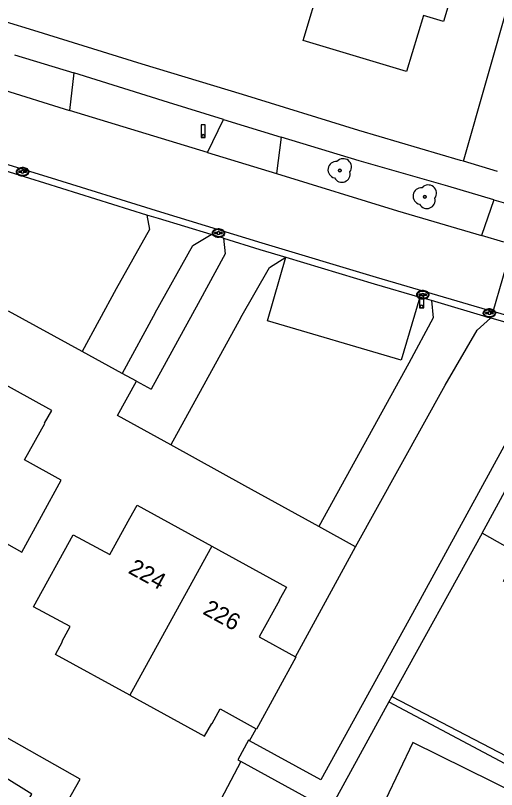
# Model space of a CAD drawing. Extents: x 194485 to 197793, y 468269 to 470822.
# Drawn here: x 197668.3 to 197703, y 468369 to 468424.8 of the extents above; entities that cross this region are included whole.
import ezdxf

# ---------------------------------------------------------------- set-up
doc = ezdxf.new("R2010")
doc.units = 0
for name, color, linetype in [('BGT grensvlak begroeid terreindeel LR', 7, 'Continuous'), ('BGT grensvlak onbegroeid terreindeel', 7, 'Continuous'), ('BGT grensvlak pand op maaiveld', 7, 'Continuous'), ('BGT grensvlak pand op maaiveld LR', 7, 'Continuous'), ('BGT grensvlak vegetatieobject', 7, 'Continuous'), ('BGT grensvlak wegdeel', 7, 'Continuous'), ('BGT puntobject paal lichtmast', 7, 'Continuous'), ('BGT puntobject put kolk', 7, 'Continuous'), ('BGT puntobject vegetatieobject boom', 7, 'Continuous'), ('BGT tekst huisnummerreeks', 7, 'Continuous')]:
    doc.layers.add(name, color=color, linetype=linetype)

msp = doc.modelspace()

# ---------------------------------------------------------------- linework, layer by layer
at = {"layer": 'BGT grensvlak begroeid terreindeel LR'}
msp.add_lwpolyline([(197704.683, 468368.558), (197697.003, 468372.365), (197695.008, 468368.235), (197691.847, 468363.378), (197685.706, 468366.673), (197683.533, 468362.679), (197679.782, 468355.818), (197672.718, 468359.208), (197666.091, 468363.037), (197669.489, 468368.636), (197665.573, 468371.064), (197660.484, 468373.863), (197661.272, 468375.96), (197657.557, 468377.971), (197656.547, 468376.966), (197649.332, 468380.761), (197643.048, 468384.344), (197643.597, 468385.489), (197636.425, 468389.313), (197623.794, 468396.375)], dxfattribs=at)
at = {"layer": 'BGT grensvlak onbegroeid terreindeel'}
for p, q in [((197700.649, 468414.278), (197710.201, 468447.8)), ((197673.121, 468400.565), (197667.826, 468403.461)), ((197677.042, 468398.421), (197676.016, 468398.982)), ((197684.864, 468390.877), (197679.517, 468393.825)), ((197690.22, 468387.932), (197684.864, 468390.877)), ((197688.518, 468378.537), (197692.861, 468386.481)), ((197685.212, 468372.476), (197685.686, 468373.346))]:
    msp.add_line(p, q, dxfattribs=at)
msp.add_lwpolyline([(197684.581, 468370.997), (197678.041, 468358.554), (197669.348, 468363.289), (197672.986, 468369.725), (197663.99, 468374.785), (197665.226, 468376.979)], dxfattribs=at)
at = {"layer": 'BGT grensvlak pand op maaiveld'}
for points in [[(197701.644, 468432.451), (197699.216, 468424.352), (197697.771, 468424.787), (197696.543, 468420.751), (197689.087, 468422.997), (197690.357, 468427.251)], [(197659.608, 468388.547), (197665.032, 468385.57), (197665.552, 468386.503), (197665.569, 468386.494), (197666.154, 468387.543), (197668.773, 468386.092), (197671.607, 468391.271), (197668.965, 468392.738), (197670.434, 468395.369), (197670.415, 468395.38), (197670.936, 468396.312), (197665.534, 468399.289)], [(197702.002, 468387.451), (197704.819, 468392.633), (197704.84, 468392.621)], [(197676.573, 468375.766), (197671.205, 468378.716), (197671.71, 468379.648), (197671.689, 468379.659), (197672.266, 468380.725), (197669.629, 468382.142), (197672.482, 468387.345), (197675.119, 468385.928), (197676.559, 468388.551), (197676.58, 468388.539), (197677.095, 468389.474), (197682.477, 468386.525)], [(197708.939, 468381.044), (197703.539, 468384.001), (197704.049, 468384.95), (197704.032, 468384.959), (197704.589, 468385.994), (197702.002, 468387.451)], [(197682.477, 468386.525), (197687.865, 468383.572), (197687.35, 468382.637), (197687.371, 468382.625), (197685.91, 468379.971), (197688.518, 468378.537)], [(197688.518, 468378.537), (197688.538, 468378.526), (197685.711, 468373.332), (197685.686, 468373.346)], [(197676.573, 468375.766), (197681.959, 468372.806), (197682.485, 468373.737), (197682.5, 468373.728), (197683.094, 468374.78), (197685.686, 468373.346)]]:
    msp.add_lwpolyline(points, dxfattribs=at)
at = {"layer": 'BGT grensvlak pand op maaiveld LR'}
msp.add_line((197682.477, 468386.525), (197676.573, 468375.766), dxfattribs=at)
at = {"layer": 'BGT grensvlak vegetatieobject'}
for points in [[(197695.468, 468375.675), (197703.739, 468371.382), (197705.567, 468374.777), (197714.678, 468369.879), (197714.491, 468369.519)], [(197695.258, 468375.292), (197703.996, 468370.648), (197705.927, 468374.061), (197714.491, 468369.519)]]:
    msp.add_lwpolyline(points, dxfattribs=at)
at = {"layer": 'BGT grensvlak wegdeel'}
for p, q in [((197668.244, 468421.947), (197672.536, 468420.658)), ((197672.536, 468420.658), (197672.22, 468417.953)), ((197667.118, 468419.527), (197672.22, 468417.953)), ((197682.168, 468414.911), (197672.22, 468417.953)), ((197682.168, 468414.911), (197683.339, 468417.298)), ((197683.339, 468417.298), (197687.481, 468416.014)), ((197687.481, 468416.014), (197687.16, 468413.395)), ((197682.168, 468414.911), (197687.16, 468413.395)), ((197703.103, 468413.552), (197700.649, 468414.278)), ((197702.839, 468411.504), (197701.954, 468408.923)), ((197702.839, 468411.504), (197704.358, 468411.053)), ((197683.322, 468408.723), (197682.431, 468408.993)), ((197703.55, 468408.454), (197701.954, 468408.923)), ((197702.778, 468403.438), (197704.195, 468408.264)), ((197675.59, 468405.079), (197673.121, 468400.565)), ((197681.506, 468404.016), (197678.1, 468397.838)), ((197698.338, 468404.229), (197697.486, 468404.48)), ((197702.587, 468402.973), (197698.338, 468404.229)), ((197707.515, 468402.071), (197702.778, 468403.438)), ((197678.407, 468403.354), (197676.016, 468398.982)), ((197684.582, 468403.012), (197679.517, 468393.825)), ((197676.016, 468398.982), (197673.121, 468400.565)), ((197696.694, 468399.707), (197690.22, 468387.932)), ((197675.677, 468395.942), (197677.042, 468398.421)), ((197677.042, 468398.421), (197678.1, 468397.838)), ((197692.861, 468386.481), (197699.325, 468398.144)), ((197679.517, 468393.825), (197675.677, 468395.942)), ((197692.861, 468386.481), (197690.22, 468387.932)), ((197702.002, 468387.451), (197695.468, 468375.675)), ((197695.468, 468375.675), (197695.258, 468375.292))]:
    msp.add_line(p, q, dxfattribs=at)
for points in [[(197700.649, 468414.278), (197700.421, 468414.345), (197693.089, 468416.503), (197684.691, 468419.091), (197677.471, 468421.29), (197669.652, 468423.722), (197661.443, 468426.247), (197653.86, 468428.603), (197645.778, 468431.207), (197638.276, 468433.626), (197630.345, 468436.235), (197621.34, 468439.205), (197613.447, 468441.783), (197604.409, 468444.882), (197596.431, 468447.625), (197588.294, 468450.459), (197588.247, 468450.356), (197580.334, 468453.106), (197579.764, 468453.298), (197579.79, 468453.382), (197572.077, 468456.069), (197570.318, 468456.687)], [(197641.755, 468422.236), (197648.355, 468420.138), (197654.965, 468418.046), (197663.431, 468415.378), (197670.576, 468413.173), (197678.779, 468410.623), (197686.103, 468408.402), (197694.345, 468405.93), (197702.778, 468403.438)], [(197683.339, 468417.298), (197679.365, 468418.51), (197672.536, 468420.658)], [(197702.839, 468411.504), (197699.515, 468412.49), (197693.107, 468414.301), (197687.481, 468416.014)], [(197677.799, 468410.404), (197670.428, 468412.695), (197667.155, 468413.705)], [(197687.16, 468413.395), (197695.891, 468410.708), (197701.954, 468408.923)], [(197677.799, 468410.404), (197677.993, 468409.349), (197675.59, 468405.079)], [(197682.431, 468408.993), (197678.632, 468410.145), (197677.799, 468410.404)], [(197678.407, 468403.354), (197681.116, 468408.21), (197682.431, 468408.993)], [(197683.322, 468408.723), (197683.448, 468407.593), (197681.506, 468404.016)], [(197683.322, 468408.723), (197685.958, 468407.924), (197687.835, 468407.36)], [(197684.582, 468403.012), (197686.648, 468406.611), (197687.835, 468407.36)], [(197697.486, 468404.48), (197696.145, 468399.933), (197686.512, 468402.776), (197687.835, 468407.36)], [(197687.835, 468407.36), (197694.202, 468405.451), (197697.486, 468404.48)], [(197698.338, 468404.229), (197698.46, 468402.998), (197696.694, 468399.707)], [(197699.325, 468398.144), (197701.624, 468402.106), (197702.587, 468402.973)], [(197707.792, 468401.472), (197707.376, 468401.591), (197702.638, 468402.958), (197702.587, 468402.973)], [(197707.792, 468401.472), (197706.639, 468399.331), (197696.959, 468381.672), (197690.348, 468369.658), (197685.212, 468372.476)], [(197695.258, 468375.292), (197690.976, 468367.491), (197684.581, 468370.997)], [(197685.212, 468372.476), (197685.133, 468372.519), (197684.364, 468371.116), (197684.581, 468370.997)]]:
    msp.add_lwpolyline(points, dxfattribs=at)
at = {"layer": 'BGT puntobject paal lichtmast'}
for points in [[(197682.015, 468416.9), (197681.715, 468416.9), (197681.715, 468416), (197681.865, 468416)], [(197681.865, 468416), (197682.015, 468416), (197682.015, 468416.9)], [(197697.774, 468404.598), (197697.474, 468404.598), (197697.474, 468403.698), (197697.624, 468403.698)], [(197697.624, 468403.698), (197697.774, 468403.698), (197697.774, 468404.598)]]:
    msp.add_lwpolyline(points, dxfattribs=at)
for centre, start, end in [((197681.865, 468416.1), 0, 180), ((197681.865, 468416.1), 0, 180), ((197681.865, 468416.1), 180, 0), ((197681.865, 468416.1), 180, 270), ((197681.865, 468416.1), 270, 0), ((197697.624, 468403.798), 0, 180), ((197697.624, 468403.798), 0, 180), ((197697.624, 468403.798), 180, 0), ((197697.624, 468403.798), 180, 270), ((197697.624, 468403.798), 270, 0)]:
    msp.add_arc(centre, 0.1, start, end, dxfattribs=at)
at = {"layer": 'BGT puntobject put kolk'}
for p, q in [((197668.742, 468413.563), (197668.585, 468413.563)), ((197668.585, 468413.489), (197668.742, 468413.489)), ((197669.085, 468413.563), (197668.928, 468413.563)), ((197668.928, 468413.489), (197669.085, 468413.489)), ((197682.875, 468409.143), (197682.718, 468409.143)), ((197682.718, 468409.068), (197682.875, 468409.068)), ((197683.218, 468409.143), (197683.061, 468409.143)), ((197683.061, 468409.068), (197683.218, 468409.068)), ((197697.616, 468404.69), (197697.459, 468404.69)), ((197697.459, 468404.615), (197697.616, 468404.615)), ((197697.959, 468404.69), (197697.802, 468404.69)), ((197697.802, 468404.615), (197697.959, 468404.615)), ((197702.423, 468403.372), (197702.266, 468403.372)), ((197702.266, 468403.297), (197702.423, 468403.297)), ((197702.766, 468403.372), (197702.609, 468403.372)), ((197702.609, 468403.297), (197702.766, 468403.297))]:
    msp.add_line(p, q, dxfattribs=at)
for centre, radius, start, end in [((197668.585, 468413.526), 0.0375, 90, 270), ((197668.835, 468413.526), 0.1, 0, 180), ((197668.835, 468413.526), 0.1, 157.9757, 180), ((197668.835, 468413.526), 0.1, 180, 202.0243), ((197668.835, 468413.526), 0.1, 180, 0), ((197668.835, 468413.526), 0.1, 0, 22.0243), ((197668.835, 468413.526), 0.1, 337.9757, 0), ((197669.085, 468413.526), 0.0375, 270, 90), ((197682.718, 468409.105), 0.0375, 90, 270), ((197682.968, 468409.105), 0.1, 0, 180), ((197682.968, 468409.105), 0.1, 157.9757, 180), ((197682.968, 468409.105), 0.1, 180, 202.0243), ((197682.968, 468409.105), 0.1, 180, 0), ((197682.968, 468409.105), 0.1, 0, 22.0243), ((197682.968, 468409.105), 0.1, 337.9757, 0), ((197683.218, 468409.105), 0.0375, 270, 90), ((197697.459, 468404.652), 0.0375, 90, 270), ((197697.709, 468404.652), 0.1, 0, 180), ((197697.709, 468404.652), 0.1, 157.9757, 180), ((197697.709, 468404.652), 0.1, 180, 202.0243), ((197697.709, 468404.652), 0.1, 180, 0), ((197697.709, 468404.652), 0.1, 0, 22.0243), ((197697.709, 468404.652), 0.1, 337.9757, 0), ((197697.959, 468404.652), 0.0375, 270, 90), ((197702.516, 468403.334), 0.1, 0, 180), ((197702.266, 468403.334), 0.0375, 90, 270), ((197702.516, 468403.334), 0.1, 157.9757, 180), ((197702.516, 468403.334), 0.1, 180, 202.0243), ((197702.516, 468403.334), 0.1, 180, 0), ((197702.516, 468403.334), 0.1, 0, 22.0243), ((197702.516, 468403.334), 0.1, 337.9757, 0), ((197702.766, 468403.334), 0.0375, 270, 90)]:
    msp.add_arc(centre, radius, start, end, dxfattribs=at)
for centre in [(197668.835, 468413.526), (197682.968, 468409.105), (197697.709, 468404.652), (197702.516, 468403.334)]:
    msp.add_ellipse(centre, major_axis=(0.392, 0), ratio=0.689655, dxfattribs=at)
for points in [[(197669.277, 468413.526), (197669.277, 468413.569), (197669.265, 468413.613), (197669.199, 468413.727), (197669.118, 468413.784), (197668.926, 468413.849), (197668.816, 468413.855), (197668.613, 468413.814), (197668.522, 468413.767), (197668.419, 468413.65), (197668.394, 468413.59), (197668.392, 468413.468), (197668.416, 468413.407), (197668.5, 468413.308), (197668.559, 468413.269), (197668.738, 468413.201), (197668.872, 468413.194), (197669.105, 468413.256), (197669.205, 468413.325), (197669.268, 468413.45), (197669.277, 468413.488), (197669.277, 468413.526)], [(197683.41, 468409.105), (197683.41, 468409.148), (197683.398, 468409.192), (197683.332, 468409.306), (197683.251, 468409.363), (197683.059, 468409.428), (197682.949, 468409.434), (197682.746, 468409.393), (197682.655, 468409.346), (197682.552, 468409.229), (197682.527, 468409.169), (197682.525, 468409.047), (197682.549, 468408.986), (197682.633, 468408.887), (197682.692, 468408.848), (197682.871, 468408.78), (197683.005, 468408.773), (197683.238, 468408.835), (197683.338, 468408.904), (197683.401, 468409.029), (197683.41, 468409.067), (197683.41, 468409.105)], [(197698.151, 468404.652), (197698.151, 468404.695), (197698.139, 468404.739), (197698.073, 468404.853), (197697.992, 468404.91), (197697.8, 468404.975), (197697.69, 468404.981), (197697.487, 468404.94), (197697.396, 468404.893), (197697.293, 468404.776), (197697.268, 468404.716), (197697.266, 468404.594), (197697.29, 468404.533), (197697.374, 468404.434), (197697.433, 468404.395), (197697.612, 468404.327), (197697.746, 468404.32), (197697.979, 468404.382), (197698.079, 468404.451), (197698.142, 468404.576), (197698.151, 468404.614), (197698.151, 468404.652)], [(197702.958, 468403.334), (197702.958, 468403.377), (197702.946, 468403.421), (197702.88, 468403.535), (197702.799, 468403.592), (197702.607, 468403.657), (197702.497, 468403.663), (197702.294, 468403.622), (197702.203, 468403.575), (197702.1, 468403.458), (197702.075, 468403.398), (197702.073, 468403.276), (197702.097, 468403.215), (197702.181, 468403.116), (197702.24, 468403.077), (197702.419, 468403.009), (197702.553, 468403.002), (197702.786, 468403.064), (197702.886, 468403.133), (197702.949, 468403.258), (197702.958, 468403.296), (197702.958, 468403.334)]]:
    msp.add_open_spline(points, degree=3, dxfattribs=at)
at = {"layer": 'BGT puntobject vegetatieobject boom'}
for centre in [(197691.718, 468413.618), (197697.855, 468411.722)]:
    msp.add_circle(centre, 0.1, dxfattribs=at)
for centre, radius, start, end in [((197691.468, 468413.668), 0.6, 85.137, 257.7544), ((197691.968, 468413.868), 0.6, 323.5446, 138.4658), ((197691.868, 468413.368), 0.6, 208.5058, 13.8356), ((197691.718, 468413.618), 0.1, 0, 180), ((197691.718, 468413.618), 0.1, 180, 0), ((197697.605, 468411.772), 0.6, 85.137, 257.7544), ((197698.105, 468411.972), 0.6, 323.5446, 138.4658), ((197697.855, 468411.722), 0.1, 0, 180), ((197698.005, 468411.472), 0.6, 208.5058, 13.8356), ((197697.855, 468411.722), 0.1, 180, 0)]:
    msp.add_arc(centre, radius, start, end, dxfattribs=at)

# ---------------------------------------------------------------- texts
at = {"layer": 'BGT tekst huisnummerreeks'}
for s, p in [('224', (197676.385, 468384.618)), ('226', (197681.768, 468381.668))]:
    msp.add_text(s, height=1.2, rotation=331.3, dxfattribs=at).set_placement(p)

doc.saveas('drawing.dxf')
